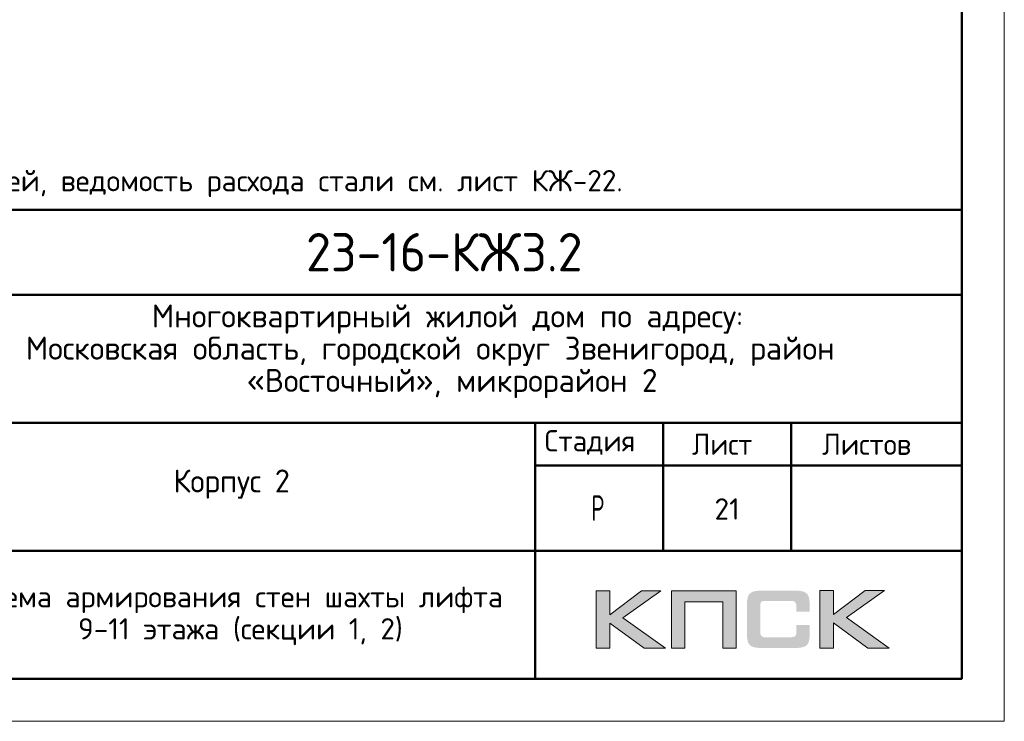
# Model space of a CAD drawing. Header units: millimetres. Extents: x -49773 to 2322955, y -3321 to 58485.
# Tile 271 of 580: x 1099563 to 1111108, y -2413 to 5815. Entities that reach past the tile are written whole.
import ezdxf

# ---------------------------------------------------------------- set-up
doc = ezdxf.new("R2010")
doc.units = ezdxf.units.MM
doc.layers.add('Standard', color=7, linetype='Continuous', lineweight=25)
doc.layers.add('Стена наружная_ Сайдинг', color=7, linetype='Continuous', lineweight=35)
doc.styles.add('ISOCPEUR', font='txt')

msp = doc.modelspace()

# ---------------------------------------------------------------- hatches: boundary and pattern name
h = msp.add_hatch(color=256)
h.paths.add_polyline_path([(1107081, -884.2), (1106853.5, -884.2), (1106481.5, -1164.3), (1106481.5, -884.2), (1106323.8, -884.2), (1106323.8, -1556.3), (1106481.5, -1556.3), (1106481.5, -1261.1), (1106883.9, -1556.3), (1107135.6, -1556.3), (1106635, -1200.9)])
h.paths.add_polyline_path([(1107363.8, -1010.8), (1107809.1, -1010.8), (1107809.1, -1556.3), (1107965.4, -1556.3), (1107965.4, -884.2), (1107798.8, -884.2), (1107207.5, -884.2), (1107207.5, -1043.3), (1107207.5, -1556.3), (1107363.8, -1556.3)])
h.paths.add_polyline_path([(1109103.6, -880.8), (1108945.9, -880.8), (1108945.9, -1553.6), (1109103.6, -1553.6), (1109103.6, -1257.6), (1109506, -1553.6), (1109757.7, -1553.6), (1109257.1, -1197.5), (1109703.1, -880.8), (1109476.3, -880.8), (1109103.6, -1160.8)])
msp.add_hatch(color=256).paths.add_polyline_path([(1108814.5, -955.4), (1108812.5, -947.8), (1108809.7, -941.6), (1108806.2, -935.4), (1108802.8, -929.2), (1108799.3, -924.3), (1108795.2, -919.5), (1108791, -914.6), (1108786.9, -910.5), (1108781.3, -907), (1108775.8, -902.9), (1108769.6, -899.4), (1108762.7, -896.7), (1108755.8, -893.9), (1108748.1, -891.1), (1108740.5, -889.1), (1108722.6, -885.6), (1108703.2, -882.8), (1108681.8, -881.5), (1108658.3, -880.8), (1108257.2, -880.8), (1108233.7, -881.5), (1108212.9, -882.8), (1108192.9, -885.6), (1108175.6, -889.1), (1108167.3, -891.8), (1108159.7, -893.9), (1108152.8, -896.7), (1108146.6, -900.1), (1108140.3, -902.9), (1108134.1, -907), (1108129.3, -910.5), (1108124.4, -914.6), (1108120.3, -919.5), (1108116.8, -924.3), (1108112.7, -929.2), (1108109.2, -935.4), (1108106.5, -941.6), (1108103.7, -948.5), (1108100.9, -955.4), (1108098.9, -963), (1108095.4, -979.6), (1108092.6, -997.6), (1108090.6, -1017.7), (1108090.6, -1039.8), (1108090.6, -1393.8), (1108090.6, -1416), (1108092.6, -1436), (1108095.4, -1454.7), (1108098.9, -1471.3), (1108100.9, -1478.9), (1108103.7, -1485.8), (1108106.5, -1492.7), (1108109.2, -1498.9), (1108112.7, -1504.5), (1108116.8, -1510), (1108120.3, -1514.8), (1108124.4, -1519.7), (1108129.3, -1523.8), (1108134.8, -1527.3), (1108140.3, -1530.7), (1108146.6, -1534.2), (1108152.8, -1537.7), (1108160.4, -1539.7), (1108167.3, -1542.5), (1108175.6, -1544.6), (1108192.9, -1548.7), (1108212.9, -1550.8), (1108234.4, -1552.9), (1108257.2, -1553.6), (1108658.3, -1553.6), (1108681.8, -1552.9), (1108703.2, -1551.5), (1108722.6, -1548.7), (1108739.9, -1545.3), (1108748.1, -1542.5), (1108755.8, -1540.4), (1108762.7, -1537.7), (1108769.6, -1534.2), (1108775.8, -1531.4), (1108781.3, -1527.3), (1108786.9, -1523.8), (1108791, -1519.7), (1108795.2, -1515.5), (1108799.3, -1510), (1108802.8, -1505.2), (1108806.2, -1498.9), (1108809.7, -1492.7), (1108812.5, -1486.5), (1108814.5, -1478.9), (1108817.3, -1471.3), (1108820.8, -1454.7), (1108823.5, -1436.7), (1108824.9, -1416), (1108825.6, -1393.8), (1108825.6, -1282.5), (1108668.6, -1282.5), (1108668.6, -1373.1), (1108668.6, -1379.3), (1108667.9, -1385.5), (1108666.6, -1391.1), (1108665.2, -1396.6), (1108663.1, -1401.4), (1108661, -1405.6), (1108658.3, -1409.7), (1108654.8, -1413.2), (1108651.3, -1416.7), (1108647.2, -1419.4), (1108642.4, -1421.5), (1108637.5, -1423.6), (1108632.7, -1424.9), (1108626.5, -1425.6), (1108620.2, -1426.3), (1108614, -1427), (1108290.4, -1427), (1108284.9, -1426.3), (1108280, -1425.6), (1108275.9, -1423.6), (1108271.7, -1421.5), (1108267.6, -1418.7), (1108264.1, -1416), (1108260.7, -1412.5), (1108257.9, -1408.4), (1108255.1, -1404.2), (1108253.1, -1400.1), (1108251, -1395.2), (1108249.6, -1390.4), (1108247.5, -1380.7), (1108246.8, -1371), (1108246.8, -1048.1), (1108246.8, -1042.6), (1108247.5, -1037), (1108248.9, -1032.2), (1108250.3, -1027.4), (1108251.7, -1023.2), (1108253.7, -1019.7), (1108256.5, -1016.3), (1108259.3, -1012.8), (1108262.7, -1010.1), (1108266.2, -1007.3), (1108270.3, -1005.2), (1108274.5, -1003.8), (1108279.3, -1002.5), (1108284.2, -1001.8), (1108289.7, -1001.1), (1108295.2, -1001.1), (1108614, -1001.1), (1108620.2, -1001.1), (1108626.5, -1001.8), (1108632, -1003.2), (1108636.8, -1004.5), (1108641.7, -1006.6), (1108646.5, -1008.7), (1108650.7, -1012.1), (1108654.1, -1014.9), (1108657.6, -1019.1), (1108660.3, -1023.2), (1108663.1, -1027.4), (1108665.2, -1032.2), (1108666.6, -1037), (1108667.9, -1042.6), (1108668.6, -1048.8), (1108668.6, -1055), (1108668.6, -1129), (1108825.6, -1129), (1108825.6, -1039.8), (1108824.9, -1017.7), (1108823.5, -997.6), (1108820.8, -979.6), (1108816.6, -963)])

# ---------------------------------------------------------------- linework, layer by layer
at = {"lineweight": 0}
for points in [[(1106323.8, -1556.3), (1106323.8, -884.2), (1106481.5, -884.2), (1106481.5, -1164.3), (1106853.5, -884.2), (1107081, -884.2), (1106635, -1200.9), (1107135.6, -1556.3), (1106883.9, -1556.3), (1106481.5, -1261.1), (1106481.5, -1556.3), (1106323.8, -1556.3)], [(1107363.8, -1556.3), (1107363.8, -1010.8), (1107809.1, -1010.8), (1107809.1, -1556.3), (1107965.4, -1556.3), (1107965.4, -884.2), (1107798.8, -884.2), (1107207.5, -884.2), (1107207.5, -1043.3), (1107207.5, -1556.3), (1107363.8, -1556.3)], [(1108945.9, -1553.6), (1108945.9, -880.8), (1109103.6, -880.8), (1109103.6, -1160.8), (1109476.3, -880.8), (1109703.1, -880.8), (1109257.1, -1197.5), (1109757.7, -1553.6), (1109506, -1553.6), (1109103.6, -1257.6), (1109103.6, -1553.6), (1108945.9, -1553.6)]]:
    msp.add_lwpolyline(points, close=True, dxfattribs=at)
at = {"layer": 'Standard', "color": 7, "linetype": 'Continuous', "lineweight": 13, "transparency": 33554687}
msp.add_lwpolyline([(1051708.1, -2413.2), (1111108.1, -2413.2), (1111108.1, 39586.8), (1051708.1, 39586.8), (1051708.1, -2413.2)], close=True, dxfattribs=at)
at = {"layer": 'Standard', "color": 7, "linetype": 'Continuous', "lineweight": 50, "transparency": 33554687}
msp.add_lwpolyline([(1053708.1, 39086.8), (1110608.1, 39086.8), (1110608.1, -1913.2), (1053708.1, -1913.2), (1053708.1, 39086.8)], close=True, dxfattribs=at)
at = {"layer": 'Стена наружная_ Сайдинг', "color": 7, "linetype": 'Continuous', "lineweight": 50, "transparency": 33554687}
for p, q in [((1092108, 3586.8), (1110608.1, 3586.8)), ((1110608.1, 3586.8), (1110608.1, -1913.2)), ((1098608, 2586.8), (1110608.1, 2586.8)), ((1098608, 1086.8), (1110608.1, 1086.8)), ((1105608, 586.8), (1110608.1, 586.8)), ((1098608, -413.2), (1110608.1, -413.2)), ((1092108, -1913.2), (1110608.1, -1913.2))]:
    msp.add_line(p, q, dxfattribs=at)
for points in [[(1105608, -1913.2), (1105608, -413.2), (1105608, 1086.8)], [(1107108, -413.2), (1107108, 336.8), (1107108, 1086.8)], [(1108608, 1086.8), (1108608, 336.8), (1108608, -413.2)]]:
    msp.add_lwpolyline(points, dxfattribs=at)

# ---------------------------------------------------------------- texts
at = {"layer": 'Standard', "color": 7, "linetype": 'Continuous', "lineweight": 18, "transparency": 33554687, "insert": (1092108, 3733.9), "char_height": 250, "width": 14799.154, "attachment_point": 7, "style": 'ISOCPEUR'}
msp.add_mtext('\\A1;{\\fISOCPEUR|i0|b0;\\H250.000000;\\W1.000000;\\C7;1. Спецификация элементов, ведомость деталей, ведомость расхода стали см. лист КЖ-22.}\\P', dxfattribs=at)
at = {"layer": 'Standard', "color": 7, "linetype": 'Continuous', "lineweight": 50, "transparency": 33554687, "insert": (1102920.5, 2861.8), "char_height": 450, "width": 3586.382, "attachment_point": 7, "style": 'ISOCPEUR'}
msp.add_mtext('\\W0.95;23-16-КЖ3.2', dxfattribs=at)
at = {"layer": 'Standard', "color": 7, "linetype": 'Continuous', "lineweight": 25, "transparency": 33554687, "attachment_point": 7, "style": 'ISOCPEUR'}
for s, insert, char_height, width in [('\\W0.99;Многоквартирный жилой дом по адресу: ', (1101111.5, 2131.8), 270, 7123.096), ('\\W0.99;Московская область, городской округ Звенигород, район ', (1099633.3, 1753.8), 270, 10078.117), ('\\W0.99;«Восточный», микрорайон 2', (1102225.3, 1375.8), 270, 4896.223), ('\\W0.96;Стадия', (1105718.1, 711.5), 250, 1243.911), ('\\W0.94;Лист', (1107445.7, 711.5), 250, 866.912), ('\\W0.96;Листов', (1108971.7, 711.5), 250, 1218.997), ('\\W0.96;Корпус 2', (1101365.5, 196.8), 270, 1614.451), ('\\W0.62;Р', (1106265.7, -63.2), 300, 276.791)]:
    msp.add_mtext(s, dxfattribs=dict(at, insert=insert, char_height=char_height, width=width))
at = {"layer": 'Standard', "color": 7, "linetype": 'Continuous', "lineweight": 13, "transparency": 33554687, "insert": (1107858.1, 76.8), "char_height": 250, "width": 393.75, "attachment_point": 5, "style": 'ISOCPEUR'}
msp.add_mtext('\\A1;{\\fISOCPEUR|i0|b0;\\H250.000000;\\W1.000000;\\C7;21}\\P', dxfattribs=at)
at = {"layer": 'Standard', "color": 7, "linetype": 'Continuous', "lineweight": 25, "transparency": 33554687, "insert": (1102151.3, -826.9), "char_height": 250, "width": 6366.875, "attachment_point": 2, "line_spacing_factor": 0.903614}
msp.add_mtext('\\A1;{\\fISOCPEUR|i0|b0;\\H250.000000;\\W1.000000;\\C7;Схема армирования стен шахты лифта}\\P{\\fISOCPEUR|i0|b0;\\H250.000000;\\W1.000000;\\C7;9-11 этажа (секции 1, 2)}\\P', dxfattribs=at)

doc.saveas('drawing.dxf')
